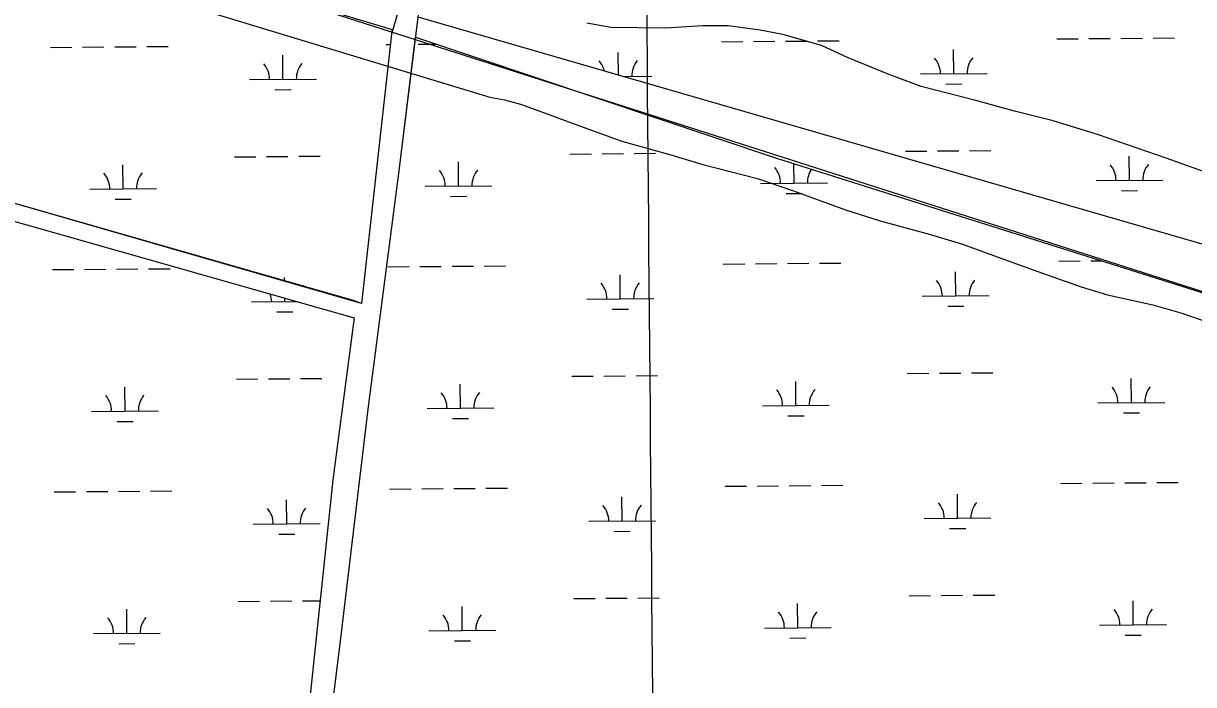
# Model space of a CAD drawing. Extents: x 3568792 to 3606828, y 529143 to 554785.
# Drawn here: x 3591208 to 3592959, y 539408 to 540398 of the extents above; entities that cross this region are included whole.
import ezdxf

# ---------------------------------------------------------------- set-up
doc = ezdxf.new("R2010")
doc.units = 0
for name, color, linetype in [('V-GRID-MAJR', 7, 'Continuous'), ('V-RAIL-TRAK', 7, 'Continuous'), ('V-SITE-VEGE', 7, 'Continuous'), ('V-TOPO-SHOR', 7, 'Continuous'), ('V-WETL-SWMP', 7, 'Continuous')]:
    doc.layers.add(name, color=color, linetype=linetype)

msp = doc.modelspace()

# ---------------------------------------------------------------- linework, layer by layer
at = {"layer": 'V-GRID-MAJR'}
msp.add_spline([(3592189.876, 534709.392), (3592137.8910000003, 540767.1), (3592085.88, 546827.892), (3592033.8680000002, 552888.7), (3592033.842, 552891.768)], degree=3, dxfattribs=at)
at = {"layer": 'V-RAIL-TRAK'}
msp.add_lwpolyline([(3588701.855, 541364.278), (3595635.1750000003, 539143.984), (3598756.357, 538211.628)], dxfattribs=at)
at = {"layer": 'V-SITE-VEGE'}
for p, q in [((3590230.748, 540796.106), (3591906.021, 540287.493)), ((3591906.021, 540287.493), (3591927.957, 540283.301)), ((3591927.957, 540283.301), (3591951.869, 540277.089)), ((3591951.869, 540277.089), (3591991.6890000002, 540262.7449999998)), ((3591991.6890000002, 540262.7449999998), (3592007.614, 540256.6069999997)), ((3592007.614, 540256.607), (3592063.356, 540236.125)), ((3592063.356, 540236.125), (3592103.1750000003, 540221.7809999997)), ((3592103.1750000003, 540221.7809999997), (3592176.895, 540201.1349999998)), ((3592176.895, 540201.135), (3592224.7060000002, 540186.719)), ((3592224.7060000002, 540186.719), (3592306.415, 540166.002)), ((3592306.415, 540166.002), (3592360.179, 540147.5349999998)), ((3592360.179, 540147.5349999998), (3592437.821, 540118.865)), ((3592437.821, 540118.865), (3592489.606, 540102.4129999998)), ((3592489.606, 540102.4129999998), (3592565.323, 540081.7489999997)), ((3592565.323, 540081.7490000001), (3592613.132, 540067.333)), ((3592613.132, 540067.333), (3592686.796, 540040.6969999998)), ((3592686.796, 540040.697), (3592732.593, 540024.2980000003)), ((3592732.593, 540024.2980000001), (3592790.333, 540003.7979999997)), ((3592790.333, 540003.7979999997), (3592830.17, 539991.4529999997)), ((3592830.17, 539991.453), (3592897.951, 539976.855)), ((3592897.951, 539976.855), (3592939.788, 539964.4890000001)), ((3592939.788, 539964.4890000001), (3592987.578, 539948.0739999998))]:
    msp.add_line(p, q, dxfattribs=at)
msp.add_lwpolyline([(3592991.592, 540169.76), (3592917.9250000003, 540196.3960000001), (3592816.3710000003, 540231.278), (3592748.642, 540251.868), (3592690.847, 540266.376), (3592631.072, 540282.899), (3592551.36, 540303.599), (3592501.589, 540322.029), (3592441.8880000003, 540346.541), (3592402.106, 540364.881), (3592344.33, 540381.388), (3592310.427, 540387.687), (3592262.545, 540394.1140000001), (3592224.595, 540394.46), (3592168.634, 540390.974), (3592086.744, 540391.718), (3592050.845, 540398.0380000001)], dxfattribs=at)
at = {"layer": 'V-TOPO-SHOR'}
for p, q in [((3591776.509008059, 540442.5389991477), (3591758.562232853, 540381.6955145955)), ((3591770.029970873, 540177.0734133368), (3591798.4208972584, 540407.0900688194)), ((3591758.562232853, 540381.6955145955), (3591713.9962074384, 539978.7995793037)), ((3591713.9962074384, 539978.7995793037), (3591048.688124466, 540170.3055811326)), ((3591723.8488470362, 539820.4633705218), (3591770.029970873, 540177.0734133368)), ((3591102.1649521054, 540128.1743928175), (3591702.6931205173, 539957.0624843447)), ((3591702.6931205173, 539957.0624843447), (3591670.8767168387, 539714.7041358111)), ((3591683.567672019, 539481.7532717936), (3591723.8488470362, 539820.4633705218)), ((3591670.8767168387, 539714.7041358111), (3591603.5992606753, 539073.4398224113)), ((3591648.01219125, 539194.6388390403), (3591683.567672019, 539481.7532717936))]:
    msp.add_line(p, q, dxfattribs=at)
at = {"layer": 'V-WETL-SWMP'}
for p, q in [((3590344.3597576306, 540814.6722728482), (3591759.718215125, 540388.7084952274)), ((3591758.5622328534, 540381.6955145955), (3591713.9962074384, 539978.7995793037)), ((3591759.718215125, 540388.7084952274), (3591758.5622328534, 540381.6955145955)), ((3591770.029970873, 540177.0734133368), (3591794.703527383, 540377.0489288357)), ((3591794.7035273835, 540377.0489288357), (3592334.834141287, 540196.0664145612)), ((3592396.28114188, 540371.6756712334), (3592428.2800026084, 540371.9456196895)), ((3592754.176399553, 540374.6949434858), (3592786.1752602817, 540374.964891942)), ((3592802.174690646, 540375.09986617), (3592834.1735513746, 540375.3698146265)), ((3592850.1729817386, 540375.5047888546), (3592882.171842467, 540375.774737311)), ((3592898.171272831, 540375.909711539), (3592930.1701335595, 540376.1796599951)), ((3591248.544244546, 540361.9900626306), (3591280.5430731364, 540362.2600108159)), ((3591296.5424874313, 540362.3949849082), (3591328.5413160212, 540362.6649330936)), ((3591344.540730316, 540362.7999071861), (3591376.5395589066, 540363.0698553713)), ((3591392.5389732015, 540363.2048294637), (3591424.5378017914, 540363.4747776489)), ((3591750.43387142, 540366.2240986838), (3591756.8568677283, 540366.2782842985)), ((3591798.432114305, 540366.6290209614), (3591825.128916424, 540366.8542402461)), ((3592252.286268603, 540370.4609031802), (3592284.285129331, 540370.7308516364)), ((3592300.2845596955, 540370.8658258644), (3592332.2834204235, 540371.1357743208)), ((3592348.282850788, 540371.270748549), (3592380.2817115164, 540371.5406970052)), ((3592600.0179733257, 540322.6506981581), (3592599.7142699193, 540358.6493674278)), ((3591596.2756955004, 540314.1798454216), (3591595.9719246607, 540350.1785212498)), ((3592098.1115734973, 540320.3450456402), (3592097.824138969, 540354.4153271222)), ((3592550.0197534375, 540322.2289036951), (3592650.0161932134, 540323.0724926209)), ((3591546.277525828, 540313.7580513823), (3591646.2738651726, 540314.6016394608)), ((3592104.585638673, 540318.4711370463), (3592148.1260622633, 540318.8384523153)), ((3592588.1485796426, 540307.1190378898), (3592612.1477251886, 540307.3214992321)), ((3591584.4063427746, 540298.6481824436), (3591608.4054642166, 540298.8506435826)), ((3591523.844407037, 540198.132830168), (3591555.8432356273, 540198.4027783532)), ((3591571.8426499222, 540198.5377524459), (3591603.841478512, 540198.8077006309)), ((3591619.840892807, 540198.9426747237), (3591651.8397213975, 540199.2126229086)), ((3592025.734033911, 540202.3668662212), (3592057.7328625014, 540202.6368144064)), ((3592073.7322767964, 540202.7717884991), (3592105.7311053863, 540203.041736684)), ((3592121.7305196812, 540203.1767107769), (3592153.7293482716, 540203.4466589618)), ((3592527.5863949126, 540206.6037033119), (3592559.585255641, 540206.8736517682)), ((3592575.584686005, 540207.0086259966), (3592607.5835467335, 540207.2785744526)), ((3592623.5829770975, 540207.4135486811), (3592655.581837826, 540207.683497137)), ((3592862.8101667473, 540163.000126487), (3592862.506463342, 540198.9987957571)), ((3591357.1783026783, 540150.2952059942), (3591356.8745318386, 540186.2938818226)), ((3591859.067929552, 540154.5292420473), (3591858.7641587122, 540190.5279178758)), ((3592334.834141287, 540196.0664145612), (3594731.9292858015, 539438.4134799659)), ((3592360.957556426, 540158.7632781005), (3592360.711797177, 540187.8872306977)), ((3591703.1122205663, 539982.7855936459), (3591048.688124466, 540170.3055811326)), ((3591723.8488470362, 539820.4633705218), (3591770.029970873, 540177.0734133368)), ((3592812.8119468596, 540162.5783320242), (3592912.8083866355, 540163.4219209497)), ((3591307.180133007, 540149.8734119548), (3591407.17647235, 540150.7170000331)), ((3591809.069759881, 540154.107448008), (3591909.066099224, 540154.9510360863)), ((3592310.959386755, 540158.3414840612), (3592410.9557260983, 540159.1850721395)), ((3592850.9407730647, 540147.4684662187), (3592874.9399186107, 540147.670927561)), ((3591102.164952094, 540128.1743928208), (3591702.6931205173, 539957.0624843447)), ((3591345.3089499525, 540134.7635430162), (3591369.308071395, 540134.9660041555)), ((3591847.1985768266, 540138.9975790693), (3591871.197698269, 540139.2000402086)), ((3592349.0882037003, 540143.2316151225), (3592373.087325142, 540143.4340762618)), ((3592757.0202630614, 540042.0294074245), (3592789.019091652, 540042.2993556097)), ((3592805.0185059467, 540042.4343297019), (3592820.489059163, 540042.5648422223)), ((3591251.35138244, 540029.327299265), (3591283.35021103, 540029.5972474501)), ((3591299.3496253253, 540029.7322215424), (3591331.348453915, 540030.0021697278)), ((3591347.3478682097, 540030.1371438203), (3591379.3466968, 540030.4070920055)), ((3591395.3461110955, 540030.542066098), (3591427.344939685, 540030.8120142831)), ((3591753.241009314, 540033.5613353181), (3591785.239837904, 540033.8312835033)), ((3591801.2392521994, 540033.9662575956), (3591833.2380807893, 540034.236205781)), ((3591849.237495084, 540034.3711798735), (3591881.236323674, 540034.6411280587)), ((3591897.2357379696, 540034.7761021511), (3591929.234566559, 540035.0460503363)), ((3592255.1306361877, 540037.7953713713), (3592287.129464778, 540038.0653195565)), ((3592303.1288790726, 540038.2002936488), (3592335.1277076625, 540038.4702418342)), ((3592351.127121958, 540038.6052159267), (3592383.1259505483, 540038.8751641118)), ((3592399.125364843, 540039.0101382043), (3592431.1241934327, 540039.2800863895)), ((3592602.862087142, 539989.9851541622), (3592602.5583163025, 540025.9838299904)), ((3591598.8199554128, 540012.6697075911), (3591598.7790625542, 540017.515757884)), ((3592100.972460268, 539985.751118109), (3592100.6686894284, 540021.7497939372)), ((3592552.86391747, 539989.563360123), (3592652.860256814, 539990.4069482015)), ((3591549.0846637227, 539981.0952880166), (3591616.356714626, 539981.6628077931)), ((3591599.082833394, 539981.5170820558), (3591599.0399673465, 539986.5969671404)), ((3591713.9962074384, 539978.7995793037), (3591703.1122205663, 539982.7855936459)), ((3592050.974290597, 539985.3293240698), (3592150.9706299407, 539986.1729121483)), ((3592089.1031075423, 539970.2194551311), (3592113.1022289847, 539970.42191627)), ((3592590.992734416, 539974.4534911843), (3592614.9918558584, 539974.6559523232)), ((3591587.213480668, 539965.9854190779), (3591611.212602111, 539966.1878802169)), ((3591702.6931205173, 539957.0624843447), (3591670.8767168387, 539714.7041358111)), ((3591526.6515449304, 539865.4700668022), (3591558.650373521, 539865.7400149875)), ((3591574.649787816, 539865.8749890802), (3591606.648616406, 539866.1449372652)), ((3591622.6480307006, 539866.2799113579), (3591654.646859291, 539866.5498595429)), ((3592028.5411718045, 539869.7041028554), (3592060.540000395, 539869.9740510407)), ((3592076.53941469, 539870.1090251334), (3592108.53824328, 539870.3789733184)), ((3592124.5376575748, 539870.5139474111), (3592156.536486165, 539870.783895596)), ((3592530.4307986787, 539873.9381389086), (3592562.429627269, 539874.2080870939)), ((3592578.4290415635, 539874.3430611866), (3592610.4278701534, 539874.6130093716)), ((3592626.427284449, 539874.7479834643), (3592658.426113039, 539875.0179316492)), ((3592865.6543211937, 539830.3345507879), (3592865.350550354, 539866.3332266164)), ((3591359.985440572, 539817.6324426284), (3591359.681669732, 539853.6311184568)), ((3591861.875067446, 539821.8664786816), (3591861.571296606, 539857.86515451)), ((3592363.7646943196, 539826.1005147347), (3592363.4609234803, 539862.0991905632)), ((3592815.6561515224, 539829.9127567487), (3592915.652490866, 539830.7563448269)), ((3591309.987270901, 539817.2106485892), (3591409.983610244, 539818.0542366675)), ((3591683.567672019, 539481.7532717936), (3591723.8488470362, 539820.4633705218)), ((3591811.8768977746, 539821.4446846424), (3591911.8732371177, 539822.2882727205)), ((3592313.7665246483, 539825.6787206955), (3592413.762863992, 539826.5223087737)), ((3592853.784968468, 539814.80288781), (3592877.7840899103, 539815.0053489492)), ((3591348.1160878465, 539802.1007796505), (3591372.115209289, 539802.3032407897)), ((3591850.00571472, 539806.3348157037), (3591874.0048361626, 539806.5372768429)), ((3592351.895341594, 539810.5688517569), (3592375.894463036, 539810.771312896)), ((3591670.8767168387, 539714.7041358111), (3591603.5992606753, 539073.4398224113)), ((3592759.8274009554, 539709.3666440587), (3592791.8262295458, 539709.6365922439)), ((3592807.8256438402, 539709.7715663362), (3592839.82447243, 539710.0415145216)), ((3592855.8238867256, 539710.1764886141), (3592887.822715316, 539710.4464367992)), ((3592903.8221296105, 539710.5814108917), (3592935.8209582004, 539710.851359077)), ((3591254.158520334, 539696.6645358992), (3591286.157348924, 539696.9344840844)), ((3591302.156763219, 539697.0694581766), (3591334.1555918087, 539697.339406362)), ((3591350.1550061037, 539697.4743804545), (3591382.153834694, 539697.7443286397)), ((3591398.153248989, 539697.8793027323), (3591430.1520775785, 539698.1492509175)), ((3591756.0481472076, 539700.8985719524), (3591788.0469757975, 539701.1685201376)), ((3591804.046390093, 539701.3034942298), (3591836.045218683, 539701.5734424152)), ((3591852.0446329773, 539701.7084165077), (3591884.0434615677, 539701.9783646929)), ((3591900.042875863, 539702.1133387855), (3591932.0417044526, 539702.3832869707)), ((3592257.9377740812, 539705.1326080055), (3592289.9366026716, 539705.4025561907)), ((3592305.9360169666, 539705.537530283), (3592337.9348455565, 539705.8074784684)), ((3592353.9342598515, 539705.9424525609), (3592385.933088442, 539706.2124007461)), ((3592401.932502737, 539706.3473748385), (3592433.9313313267, 539706.6173230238)), ((3592605.6692250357, 539657.3223907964), (3592605.365454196, 539693.3210666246)), ((3591601.889971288, 539648.85431869), (3591601.586200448, 539684.8529945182)), ((3592103.7795981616, 539653.0883547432), (3592103.475827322, 539689.0870305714)), ((3592555.671055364, 539656.9005967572), (3592655.667394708, 539657.7441848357)), ((3591551.891801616, 539648.4325246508), (3591651.88814096, 539649.2761127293)), ((3592053.7814284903, 539652.666560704), (3592153.7777678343, 539653.5101487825)), ((3592091.910245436, 539637.5566917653), (3592115.9093668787, 539637.7591529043)), ((3592593.79987231, 539641.7907278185), (3592617.798993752, 539641.9931889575)), ((3591590.0206185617, 539633.3226557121), (3591614.0197400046, 539633.5251168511)), ((3591529.458682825, 539532.8073034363), (3591561.4575114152, 539533.0772516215)), ((3591577.4569257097, 539533.2122257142), (3591609.4557543, 539533.4821738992)), ((3591625.455168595, 539533.6171479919), (3591651.901605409, 539533.8402551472)), ((3592031.3483096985, 539537.0413394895), (3592063.347138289, 539537.3112876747)), ((3592079.346552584, 539537.4462617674), (3592111.3453811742, 539537.7162099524)), ((3592127.3447954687, 539537.8511840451), (3592159.3436240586, 539538.12113223)), ((3592533.237936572, 539541.2753755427), (3592565.2367651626, 539541.5453237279)), ((3592581.2361794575, 539541.6802978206), (3592613.2350080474, 539541.9502460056)), ((3592629.2344223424, 539542.0852200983), (3592661.233250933, 539542.3551682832)), ((3592868.4614590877, 539497.6717874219), (3592868.157688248, 539533.6704632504)), ((3591362.7925784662, 539484.9696792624), (3591362.488807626, 539520.9683550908)), ((3591864.68220534, 539489.2037153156), (3591864.3784344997, 539525.202391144)), ((3592366.5718322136, 539493.4377513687), (3592366.268061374, 539529.4364271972)), ((3592818.4632894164, 539497.2499933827), (3592918.4596287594, 539498.093581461)), ((3591312.7944087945, 539484.5478852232), (3591412.790748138, 539485.3914733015)), ((3591648.01219125, 539194.6388390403), (3591683.567672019, 539481.7532717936)), ((3591814.6840356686, 539488.7819212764), (3591914.680375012, 539489.6255093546)), ((3592316.5736625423, 539493.0159573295), (3592416.5700018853, 539493.8595454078)), ((3592856.592106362, 539482.140124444), (3592880.5912278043, 539482.3425855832)), ((3591350.9232257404, 539469.4380162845), (3591374.9223471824, 539469.6404774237)), ((3591852.8128526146, 539473.6720523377), (3591876.8119740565, 539473.8745134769)), ((3592354.7024794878, 539477.9060883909), (3592378.70160093, 539478.10854953))]:
    msp.add_line(p, q, dxfattribs=at)
msp.add_lwpolyline([(3591798.421, 540407.091), (3591854.452, 540850.7660000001), (3591876.5870000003, 541005.296), (3591876.107, 541008.448), (3594724.883, 540057.132), (3594715.8340000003, 540000.824), (3594716.758, 539969.368), (3594712.275, 539607.8), (3594673.6010000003, 539573.92), (3594633.133, 539579.657), (3594465.34, 539632.655), (3593600.2830000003, 539885.5430000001)], close=True, dxfattribs=at)
for centre, radius, start, end in [((3591541.0307752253, 540314.1886083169), 35.24628790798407, 359.71152667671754, 41.255185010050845), ((3591651.5126029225, 540315.1206539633), 35.24628790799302, 139.7115234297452, 181.25518176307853), ((3592042.8828675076, 540318.4254201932), 35.24628790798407, 13.064928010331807, 41.25518591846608), ((3592153.364806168, 540319.3574667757), 35.24628790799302, 139.7115224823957, 181.25518081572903), ((3592544.772998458, 540322.6594604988), 35.24628790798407, 359.7115275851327, 41.25518591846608), ((3592655.2549371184, 540323.5915070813), 35.24628790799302, 139.7115224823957, 181.25518081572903), ((3592305.7126361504, 540158.7720409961), 35.24628790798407, 359.71152667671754, 41.255185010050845), ((3592416.1944638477, 540159.7040866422), 35.24628790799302, 145.72021897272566, 181.2551817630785), ((3592807.5651918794, 540163.0088888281), 35.24628790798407, 359.7115275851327, 41.25518591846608), ((3592918.04713054, 540163.9409354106), 35.24628790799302, 139.7115224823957, 181.25518081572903), ((3591301.933382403, 540150.3039688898), 35.24628790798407, 359.71152667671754, 41.255185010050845), ((3591412.4152101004, 540151.2360145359), 35.24628790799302, 139.7115234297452, 181.25518176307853), ((3591803.8230092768, 540154.5380049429), 35.24628790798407, 359.71152667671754, 41.255185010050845), ((3591914.304836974, 540155.4700505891), 35.24628790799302, 139.7115234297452, 181.25518176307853), ((3591654.319740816, 539982.4578905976), 35.24628790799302, 139.7115234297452, 141.03999259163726), ((3592045.7275399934, 539985.7598810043), 35.24628790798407, 359.71152667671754, 41.255185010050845), ((3592156.20936769, 539986.6919266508), 35.24628790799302, 139.7115234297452, 181.25518176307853), ((3592547.617166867, 539989.9939170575), 35.24628790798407, 359.71152667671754, 41.255185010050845), ((3592658.0989945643, 539990.925962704), 35.24628790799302, 139.7115234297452, 181.25518176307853), ((3591543.8379131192, 539981.5258449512), 35.24628790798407, 359.71152667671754, 18.675326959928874), ((3592308.519774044, 539826.1092776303), 35.24628790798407, 359.71152667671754, 41.255185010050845), ((3592419.001601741, 539827.0413232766), 35.24628790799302, 139.7115234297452, 181.25518176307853), ((3592810.409400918, 539830.3433136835), 35.24628790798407, 359.71152667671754, 41.255185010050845), ((3592920.8912286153, 539831.2753593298), 35.24628790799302, 139.7115234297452, 181.25518176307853), ((3591304.7405202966, 539817.641205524), 35.24628790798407, 359.71152667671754, 41.255185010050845), ((3591415.222347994, 539818.5732511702), 35.24628790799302, 139.7115234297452, 181.25518176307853), ((3591806.6301471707, 539821.8752415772), 35.24628790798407, 359.71152667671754, 41.255185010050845), ((3591917.111974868, 539822.8072872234), 35.24628790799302, 139.7115234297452, 181.25518176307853), ((3591546.645051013, 539648.8630815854), 35.24628790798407, 359.71152667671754, 41.255185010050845), ((3591657.12687871, 539649.7951272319), 35.24628790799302, 139.7115234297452, 181.25518176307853), ((3592048.534677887, 539653.0971176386), 35.24628790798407, 359.71152667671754, 41.255185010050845), ((3592159.0165055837, 539654.029163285), 35.24628790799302, 139.7115234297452, 181.25518176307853), ((3592550.4243047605, 539657.3311536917), 35.24628790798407, 359.71152667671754, 41.255185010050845), ((3592660.906132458, 539658.2631993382), 35.24628790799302, 139.7115234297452, 181.25518176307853), ((3592311.3269119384, 539493.4465142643), 35.24628790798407, 359.71152667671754, 41.255185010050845), ((3592421.8087396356, 539494.3785599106), 35.24628790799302, 139.7115234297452, 181.25518176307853), ((3592813.216538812, 539497.6805503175), 35.24628790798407, 359.71152667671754, 41.255185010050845), ((3592923.6983665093, 539498.6125959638), 35.24628790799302, 139.7115234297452, 181.25518176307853), ((3591307.5476581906, 539484.978442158), 35.24628790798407, 359.71152667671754, 41.255185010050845), ((3591418.0294858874, 539485.9104878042), 35.24628790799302, 139.7115234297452, 181.25518176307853), ((3591809.4372850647, 539489.2124782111), 35.24628790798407, 359.71152667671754, 41.255185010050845), ((3591919.9191127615, 539490.1445238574), 35.24628790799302, 139.7115234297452, 181.25518176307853)]:
    msp.add_arc(centre, radius, start, end, dxfattribs=at)

doc.saveas('drawing.dxf')
